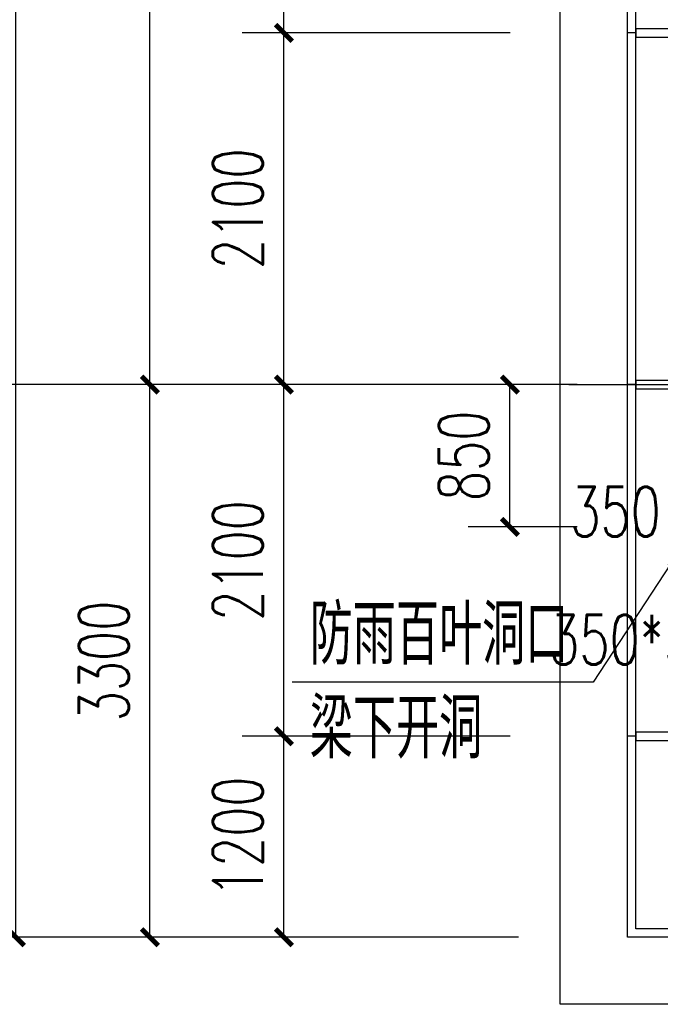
# Model space of a CAD drawing. Extents: x 797781 to 1255204, y 21234 to 1024248.
# Tile 671 of 1056: x 892231 to 896055, y 757331 to 763210. Entities that reach past the tile are written whole.
import ezdxf

# ---------------------------------------------------------------- set-up
doc = ezdxf.new("R2010")
doc.units = 0
doc.header["$LTSCALE"] = 1000
doc.header["$MEASUREMENT"] = 0
doc.linetypes.add('230303生产综合楼-平面图_t8$0$DOTE', pattern=[2.42, 2, -0.2, 0.02, -0.2])
for name, color, linetype in [('230303生产综合楼-平面图_t8$0$3T_WOOD', 21, 'Continuous'), ('230303生产综合楼-平面图_t8$0$AXIS', 3, 'Continuous'), ('230303生产综合楼-平面图_t8$0$CURTWALL', 4, 'Continuous'), ('230303生产综合楼-平面图_t8$0$DIM_LEAD', 3, 'Continuous'), ('230303生产综合楼-平面图_t8$0$DOTE', 1, '230303生产综合楼-平面图_t8$0$DOTE'), ('230303生产综合楼-平面图_t8$0$PUB_DIM', 3, 'Continuous'), ('230303生产综合楼-平面图_t8$0$PUB_TEXT', 7, 'Continuous'), ('230303生产综合楼-平面图_t8$0$水管', 4, 'Continuous'), ('230303生产综合楼-平面图_t8$0$看线', 115, 'Continuous')]:
    doc.layers.add(name, color=color, linetype=linetype)
doc.styles.add('230303生产综合楼-平面图_t8$0$_TCH_DIM', font='SIMPLEX', dxfattribs={"bigfont": 'GBCBIG'})
doc.styles.add('230303生产综合楼-平面图_T8$0$_TCH_DIM_T3', font='SIMPLEX', dxfattribs={"width": 0.705882, "bigfont": 'GBCBIG'})
doc.dimstyles.new('230303生产综合楼-平面图_T8$0$_TCH_ARCH&&100', dxfattribs={"dimtxt": 297.5, "dimasz": 100, "dimexe": 250, "dimexo": 300, "dimgap": 126.25, "dimtad": 1, "dimdec": 0, "dimzin": 0, "dimdsep": 46, "dimtxsty": '230303生产综合楼-平面图_T8$0$_TCH_DIM_T3', "dimblk": '230303生产综合楼-平面图_t8$0$_ArchTick', "dimcen": 0.09, "dimclrt": 7, "dimazin": 2, "dimtfac": 1, "dimtdec": 0, "dimtix": 1, "dimtmove": 2, "dimatfit": 3, "dimfxl": 1, "dimtolj": 1, "dimtzin": 0, "dimarcsym": 0})

# ---------------------------------------------------------------- blocks, each defined once
blk = doc.blocks.new('230303生产综合楼-平面图_t8$0$_ArchTick')
at = {"color": 0, "linetype": 'ByBlock', "const_width": 0.3}
blk.add_lwpolyline([(-0.5, -0.5), (0.5, 0.5)], dxfattribs=at)
blk = doc.blocks.new('*D6482')
at = {"layer": '230303生产综合楼-平面图_t8$0$PUB_DIM', "color": 0, "lineweight": -2, "transparency": 16777216}
for p, q in [((1094651.1, 560981.8), (1094000.3, 560981.8)), ((1094250.3, 560131.9), (1094250.3, 560981.8)), ((1094651.1, 560131.9), (1094000.3, 560131.9))]:
    blk.add_line(p, q, dxfattribs=at)
at = {"layer": 'Defpoints', "color": 0, "transparency": 16777216}
for p in [(1094250.3, 560981.8), (1094951.1, 560981.8), (1094951.1, 560131.9)]:
    blk.add_point(p, dxfattribs=at)
at = {"layer": '230303生产综合楼-平面图_t8$0$PUB_DIM', "color": 0, "lineweight": -2, "transparency": 16777216, "xscale": 100, "yscale": 100, "zscale": 100}
for p, rotation in [((1094250.3, 560981.8), 90), ((1094250.3, 560131.9), 270)]:
    blk.add_blockref('230303生产综合楼-平面图_t8$0$_ArchTick', p, dxfattribs=dict(at, rotation=rotation))
at = {"layer": '230303生产综合楼-平面图_t8$0$PUB_DIM', "color": 7, "transparency": 16777216, "insert": (1093975.3, 560556.8), "char_height": 297.5, "attachment_point": 5, "rotation": 90, "style": '230303生产综合楼-平面图_T8$0$_TCH_DIM_T3'}
blk.add_mtext('\\A1;850', dxfattribs=at)
blk = doc.blocks.new('230303生产综合楼-平面图_t8$0$6WLGJ')
at = {"layer": '230303生产综合楼-平面图_t8$0$3T_WOOD'}
for points in [[(1012941.3, 372086.9), (1012891.3, 372086.9)], [(1012941.3, 369986.9), (1012891.3, 369986.9)], [(1012941.3, 369986.9), (1012891.3, 369986.9)], [(1012941.3, 367886.9), (1012891.3, 367886.9)]]:
    blk.add_lwpolyline(points, dxfattribs=at)
for points in [[(1012941.3, 372111.9), (1012941.3, 372061.9), (1013191.4, 372061.9), (1013191.4, 372111.9)], [(1012941.3, 370011.9), (1012941.3, 369961.9), (1013191.4, 369961.9), (1013191.4, 370011.9)], [(1012941.3, 367911.9), (1012941.3, 367861.9), (1013191.4, 367861.9), (1013191.4, 367911.9)]]:
    blk.add_lwpolyline(points, close=True, dxfattribs=at)
blk = doc.blocks.new('*D6266')
at = {"layer": '230303生产综合楼-平面图_t8$0$PUB_DIM', "color": 0, "lineweight": -2, "transparency": 16777216}
for p, q in [((722698.3, 272019.9), (722698.3, 271184)), ((723048.3, 272019.9), (723048.3, 271184)), ((722698.3, 271434), (723048.3, 271434))]:
    blk.add_line(p, q, dxfattribs=at)
at = {"layer": 'Defpoints', "color": 0, "transparency": 16777216}
for p in [(722698.3, 272319.9), (723048.3, 272319.9), (723048.3, 271434)]:
    blk.add_point(p, dxfattribs=at)
at = {"layer": '230303生产综合楼-平面图_t8$0$PUB_DIM', "color": 0, "lineweight": -2, "transparency": 16777216, "xscale": 100, "yscale": 100, "zscale": 100, "rotation": 180}
blk.add_blockref('230303生产综合楼-平面图_t8$0$_ArchTick', (722698.3, 271434), dxfattribs=at)
at = {"layer": '230303生产综合楼-平面图_t8$0$PUB_DIM', "color": 0, "lineweight": -2, "transparency": 16777216, "xscale": 100, "yscale": 100, "zscale": 100}
blk.add_blockref('230303生产综合楼-平面图_t8$0$_ArchTick', (723048.3, 271434), dxfattribs=at)
at = {"layer": '230303生产综合楼-平面图_t8$0$PUB_DIM', "color": 7, "transparency": 16777216, "insert": (722328.3, 271709), "char_height": 297.5, "attachment_point": 5, "style": '230303生产综合楼-平面图_T8$0$_TCH_DIM_T3'}
blk.add_mtext('\\A1;350', dxfattribs=at)
blk = doc.blocks.new('*D5617')
at = {"layer": '230303生产综合楼-平面图_t8$0$AXIS', "color": 0, "lineweight": -2, "transparency": 16777216}
for p, q in [((895158, 758931.3), (893558, 758931.3)), ((893808, 757731.3), (893808, 758931.3)), ((895158, 757731.3), (893558, 757731.3))]:
    blk.add_line(p, q, dxfattribs=at)
at = {"layer": 'Defpoints', "color": 0, "transparency": 16777216}
for p in [(893808, 758931.3), (895458, 758931.3), (895458, 757731.3)]:
    blk.add_point(p, dxfattribs=at)
at = {"layer": '230303生产综合楼-平面图_t8$0$AXIS', "color": 0, "lineweight": -2, "transparency": 16777216, "xscale": 100, "yscale": 100, "zscale": 100}
for p, rotation in [((893808, 758931.3), 90), ((893808, 757731.3), 270)]:
    blk.add_blockref('230303生产综合楼-平面图_t8$0$_ArchTick', p, dxfattribs=dict(at, rotation=rotation))
at = {"layer": '230303生产综合楼-平面图_t8$0$AXIS', "color": 7, "transparency": 16777216, "insert": (893533, 758331.3), "char_height": 297.5, "attachment_point": 5, "rotation": 90, "style": '230303生产综合楼-平面图_T8$0$_TCH_DIM_T3'}
blk.add_mtext('\\A1;1200', dxfattribs=at)
blk = doc.blocks.new('*D5618')
at = {"layer": '230303生产综合楼-平面图_t8$0$AXIS', "color": 0, "lineweight": -2, "transparency": 16777216}
for p, q in [((895158, 761031.3), (893558, 761031.3)), ((893808, 758931.3), (893808, 761031.3)), ((895158, 758931.3), (893558, 758931.3))]:
    blk.add_line(p, q, dxfattribs=at)
at = {"layer": 'Defpoints', "color": 0, "transparency": 16777216}
for p in [(893808, 761031.3), (895458, 761031.3), (895458, 758931.3)]:
    blk.add_point(p, dxfattribs=at)
at = {"layer": '230303生产综合楼-平面图_t8$0$AXIS', "color": 0, "lineweight": -2, "transparency": 16777216, "xscale": 100, "yscale": 100, "zscale": 100}
for p, rotation in [((893808, 761031.3), 90), ((893808, 758931.3), 270)]:
    blk.add_blockref('230303生产综合楼-平面图_t8$0$_ArchTick', p, dxfattribs=dict(at, rotation=rotation))
at = {"layer": '230303生产综合楼-平面图_t8$0$AXIS', "color": 7, "transparency": 16777216, "insert": (893533, 759981.3), "char_height": 297.5, "attachment_point": 5, "rotation": 90, "style": '230303生产综合楼-平面图_T8$0$_TCH_DIM_T3'}
blk.add_mtext('\\A1;2100', dxfattribs=at)
blk = doc.blocks.new('*D5619')
at = {"layer": '230303生产综合楼-平面图_t8$0$AXIS', "color": 0, "lineweight": -2, "transparency": 16777216}
for p, q in [((895158, 763131.3), (893558, 763131.3)), ((893808, 761031.3), (893808, 763131.3)), ((895158, 761031.3), (893558, 761031.3))]:
    blk.add_line(p, q, dxfattribs=at)
at = {"layer": 'Defpoints', "color": 0, "transparency": 16777216}
for p in [(893808, 763131.3), (895458, 763131.3), (895458, 761031.3)]:
    blk.add_point(p, dxfattribs=at)
at = {"layer": '230303生产综合楼-平面图_t8$0$AXIS', "color": 0, "lineweight": -2, "transparency": 16777216, "xscale": 100, "yscale": 100, "zscale": 100}
for p, rotation in [((893808, 763131.3), 90), ((893808, 761031.3), 270)]:
    blk.add_blockref('230303生产综合楼-平面图_t8$0$_ArchTick', p, dxfattribs=dict(at, rotation=rotation))
at = {"layer": '230303生产综合楼-平面图_t8$0$AXIS', "color": 7, "transparency": 16777216, "insert": (893533, 762081.3), "char_height": 297.5, "attachment_point": 5, "rotation": 90, "style": '230303生产综合楼-平面图_T8$0$_TCH_DIM_T3'}
blk.add_mtext('\\A1;2100', dxfattribs=at)
blk = doc.blocks.new('*D5620')
at = {"layer": '230303生产综合楼-平面图_t8$0$AXIS', "color": 0, "lineweight": -2, "transparency": 16777216}
for p, q in [((895158, 765231.3), (893558, 765231.3)), ((893808, 763131.3), (893808, 765231.3)), ((895158, 763131.3), (893558, 763131.3))]:
    blk.add_line(p, q, dxfattribs=at)
at = {"layer": 'Defpoints', "color": 0, "transparency": 16777216}
for p in [(893808, 765231.3), (895458, 765231.3), (895458, 763131.3)]:
    blk.add_point(p, dxfattribs=at)
at = {"layer": '230303生产综合楼-平面图_t8$0$AXIS', "color": 0, "lineweight": -2, "transparency": 16777216, "xscale": 100, "yscale": 100, "zscale": 100}
for p, rotation in [((893808, 765231.3), 90), ((893808, 763131.3), 270)]:
    blk.add_blockref('230303生产综合楼-平面图_t8$0$_ArchTick', p, dxfattribs=dict(at, rotation=rotation))
at = {"layer": '230303生产综合楼-平面图_t8$0$AXIS', "color": 7, "transparency": 16777216, "insert": (893533, 764181.3), "char_height": 297.5, "attachment_point": 5, "rotation": 90, "style": '230303生产综合楼-平面图_T8$0$_TCH_DIM_T3'}
blk.add_mtext('\\A1;2100', dxfattribs=at)
blk = doc.blocks.new('*D6176')
at = {"layer": '230303生产综合楼-平面图_t8$0$AXIS', "color": 0, "lineweight": -2, "transparency": 16777216}
for p, q in [((895208, 761031.3), (892758, 761031.3)), ((893008, 757731.3), (893008, 761031.3)), ((895208, 757731.3), (892758, 757731.3))]:
    blk.add_line(p, q, dxfattribs=at)
at = {"layer": 'Defpoints', "color": 0, "transparency": 16777216}
for p in [(893008, 761031.3), (895508, 761031.3), (895508, 757731.3)]:
    blk.add_point(p, dxfattribs=at)
at = {"layer": '230303生产综合楼-平面图_t8$0$AXIS', "color": 0, "lineweight": -2, "transparency": 16777216, "xscale": 100, "yscale": 100, "zscale": 100}
for p, rotation in [((893008, 761031.3), 90), ((893008, 757731.3), 270)]:
    blk.add_blockref('230303生产综合楼-平面图_t8$0$_ArchTick', p, dxfattribs=dict(at, rotation=rotation))
at = {"layer": '230303生产综合楼-平面图_t8$0$AXIS', "color": 7, "transparency": 16777216, "insert": (892733, 759381.3), "char_height": 297.5, "attachment_point": 5, "rotation": 90, "style": '230303生产综合楼-平面图_T8$0$_TCH_DIM_T3'}
blk.add_mtext('\\A1;3300', dxfattribs=at)
blk = doc.blocks.new('*D6177')
at = {"layer": '230303生产综合楼-平面图_t8$0$AXIS', "color": 0, "lineweight": -2, "transparency": 16777216}
for p, q in [((895208, 769431.3), (892758, 769431.3)), ((893008, 761031.3), (893008, 769431.3)), ((895208, 761031.3), (892758, 761031.3))]:
    blk.add_line(p, q, dxfattribs=at)
at = {"layer": 'Defpoints', "color": 0, "transparency": 16777216}
for p in [(893008, 769431.3), (895508, 769431.3), (895508, 761031.3)]:
    blk.add_point(p, dxfattribs=at)
at = {"layer": '230303生产综合楼-平面图_t8$0$AXIS', "color": 0, "lineweight": -2, "transparency": 16777216, "xscale": 100, "yscale": 100, "zscale": 100}
for p, rotation in [((893008, 769431.3), 90), ((893008, 761031.3), 270)]:
    blk.add_blockref('230303生产综合楼-平面图_t8$0$_ArchTick', p, dxfattribs=dict(at, rotation=rotation))
at = {"layer": '230303生产综合楼-平面图_t8$0$AXIS', "color": 7, "transparency": 16777216, "insert": (892733, 765231.3), "char_height": 297.5, "attachment_point": 5, "rotation": 90, "style": '230303生产综合楼-平面图_T8$0$_TCH_DIM_T3'}
blk.add_mtext('\\A1;8400', dxfattribs=at)
blk = doc.blocks.new('*D6180')
at = {"layer": '230303生产综合楼-平面图_t8$0$AXIS', "color": 0, "lineweight": -2, "transparency": 16777216}
for p, q in [((895208, 781131.3), (891958, 781131.3)), ((892208, 757731.3), (892208, 781131.3)), ((895208, 757731.3), (891958, 757731.3))]:
    blk.add_line(p, q, dxfattribs=at)
at = {"layer": 'Defpoints', "color": 0, "transparency": 16777216}
for p in [(892208, 781131.3), (895508, 781131.3), (895508, 757731.3)]:
    blk.add_point(p, dxfattribs=at)
at = {"layer": '230303生产综合楼-平面图_t8$0$AXIS', "color": 0, "lineweight": -2, "transparency": 16777216, "xscale": 100, "yscale": 100, "zscale": 100}
for p, rotation in [((892208, 781131.3), 90), ((892208, 757731.3), 270)]:
    blk.add_blockref('230303生产综合楼-平面图_t8$0$_ArchTick', p, dxfattribs=dict(at, rotation=rotation))
at = {"layer": '230303生产综合楼-平面图_t8$0$AXIS', "color": 7, "transparency": 16777216, "insert": (891933, 769431.3), "char_height": 297.5, "attachment_point": 5, "rotation": 90, "style": '230303生产综合楼-平面图_T8$0$_TCH_DIM_T3'}
blk.add_mtext('\\A1;23400', dxfattribs=at)
blk = doc.blocks.new('230303生产综合楼-平面图_t8$0$10FND')
at = {"layer": '230303生产综合楼-平面图_t8$0$DIM_LEAD'}
for p, q in [((1095251.1, 559973.9), (1094746.6, 559205.4)), ((1094746.6, 559205.4), (1092950.2, 559205.4))]:
    blk.add_line(p, q, dxfattribs=at)
at = {"layer": '230303生产综合楼-平面图_t8$0$PUB_TEXT', "style": '230303生产综合楼-平面图_t8$0$_TCH_DIM'}
for s, p in [('防雨百叶洞口', (1093055.2, 559310.4)), ('梁下开洞', (1093055.2, 558750.4))]:
    blk.add_text(s, height=357.45, dxfattribs=at).set_placement(p)
at = {"layer": '230303生产综合楼-平面图_t8$0$PUB_TEXT', "style": '230303生产综合楼-平面图_t8$0$_TCH_DIM', "width": 0.705882}
blk.add_text('350*350', height=297.5, dxfattribs=at).set_placement((1094484.9, 559310.4))
at = {"layer": '230303生产综合楼-平面图_t8$0$PUB_DIM'}
dim = blk.add_aligned_dim(p1=(1094951.1, 560131.9), p2=(1094951.1, 560981.8), distance=700.8, dimstyle='230303生产综合楼-平面图_T8$0$_TCH_ARCH&&100', dxfattribs=at)
dim.commit()
dim.dimension.update_dxf_attribs({"geometry": '*D6482', "text_midpoint": (1093975.3, 560556.8)})
blk = doc.blocks.new('230303生产综合楼-平面图_t8$0$HXT-2')
at = {"layer": '230303生产综合楼-平面图_t8$0$PUB_DIM'}
dim = blk.add_linear_dim(base=(723048.3, 271434), p1=(722698.3, 272319.9), p2=(723048.3, 272319.9), angle=0, dimstyle='230303生产综合楼-平面图_T8$0$_TCH_ARCH&&100', dxfattribs=at)
dim.commit()
dim.dimension.update_dxf_attribs({"geometry": '*D6266', "text_midpoint": (722328.3, 271709), "dimtype": 161})

msp = doc.modelspace()

# ---------------------------------------------------------------- linework, layer by layer
at = {"layer": '230303生产综合楼-平面图_t8$0$AXIS'}
msp.add_line((895508, 761031.3), (891508, 761031.3), dxfattribs=at)
msp.add_line((895508, 761031.3), (891508, 761031.3), dxfattribs=at)
at = {"layer": '230303生产综合楼-平面图_t8$0$CURTWALL'}
for points in [[(895858, 781131.3), (963708, 781131.3), (989558, 778451.4), (989558, 757731.3), (895858, 757731.3)], [(895908, 781081.3), (963705.4, 781081.3), (989508, 778406.3), (989508, 757781.3), (895908, 757781.3)]]:
    msp.add_lwpolyline(points, close=True, dxfattribs=at)
at = {"layer": '230303生产综合楼-平面图_t8$0$DOTE'}
msp.add_line((895508, 761031.3), (989908, 761031.3), dxfattribs=at)
at = {"layer": '230303生产综合楼-平面图_t8$0$看线'}
msp.add_lwpolyline([(895458, 781531.3), (964094.7, 781531.3), (989958, 778811.6), (989958, 757331.3), (895458, 757331.3)], close=True, dxfattribs=at)

# ---------------------------------------------------------------- block references
for name, p in [('230303生产综合楼-平面图_t8$0$6WLGJ', (-117033.3, 391044.5)), ('230303生产综合楼-平面图_t8$0$10FND', (-199093.1, 200049.5))]:
    msp.add_blockref(name, p)
at = {"layer": '230303生产综合楼-平面图_t8$0$水管'}
msp.add_blockref('230303生产综合楼-平面图_t8$0$HXT-2', (173459.7, 488563.4), dxfattribs=at)

# ---------------------------------------------------------------- dimensions: what is measured, and where the dimension line sits
at = {"layer": '230303生产综合楼-平面图_t8$0$AXIS'}
for p1, p2, distance, picture, middle in [((895508, 757731.3), (895508, 781131.3), 3300, '*D6180', (891933, 769431.3)), ((895508, 761031.3), (895508, 769431.3), 2500, '*D6177', (892733, 765231.3)), ((895458, 763131.3), (895458, 765231.3), 1650, '*D5620', (893533, 764181.3)), ((895458, 761031.3), (895458, 763131.3), 1650, '*D5619', (893533, 762081.3)), ((895508, 757731.3), (895508, 761031.3), 2500, '*D6176', (892733, 759381.3)), ((895458, 758931.3), (895458, 761031.3), 1650, '*D5618', (893533, 759981.3)), ((895458, 757731.3), (895458, 758931.3), 1650, '*D5617', (893533, 758331.3))]:
    dim = msp.add_aligned_dim(p1=p1, p2=p2, distance=distance, dimstyle='230303生产综合楼-平面图_T8$0$_TCH_ARCH&&100', dxfattribs=at)
    dim.commit()
    dim.dimension.update_dxf_attribs({"geometry": picture, "text_midpoint": middle})

doc.saveas('drawing.dxf')
